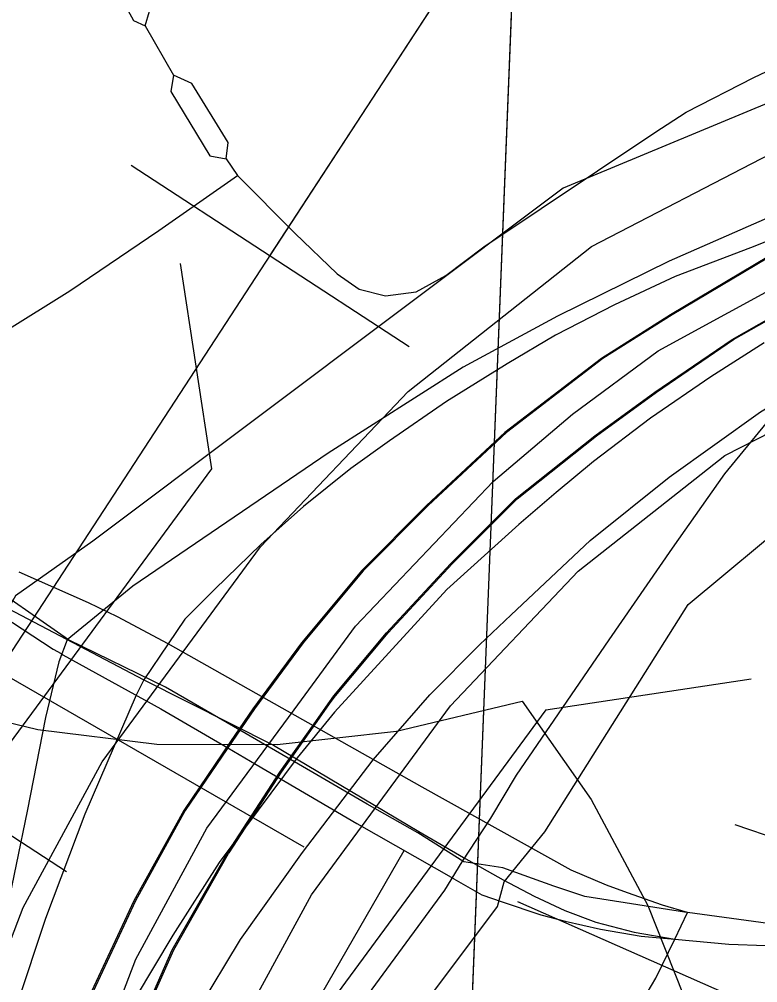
# Model space of a CAD drawing. Extents: x -132.8 to -73.3, y -60 to -26.
# Drawn here: x -121.0432 to -120.864, y -50.6991 to -50.4652 of the extents above; entities that cross this region are included whole.
import ezdxf

# ---------------------------------------------------------------- set-up
doc = ezdxf.new("R2010")
doc.units = 0
for name, color, linetype in [('tdCoCityStreetMajor', 7, 'Continuous'), ('tdCoCityStreetMinor', 7, 'Continuous'), ('tdCoDivCarto', 7, 'Continuous'), ('tdCoInt', 7, 'Continuous'), ('tdCoIntCL', 7, 'Continuous'), ('tdCoIntRamp', 7, 'Continuous'), ('tdCoIntRte', 7, 'Continuous'), ('tdCoPipe', 7, 'Continuous'), ('tdCoPrimary', 7, 'Continuous'), ('tdCoPropPend', 7, 'Continuous'), ('tdCoRRCL', 7, 'Continuous'), ('tdCoSectLine', 7, 'Continuous'), ('tdCoShieldInt', 7, 'Continuous'), ('tdCoStrucDivPri', 7, 'Continuous'), ('tdCoStrucPriMaintName', 7, 'Continuous'), ('tdCoTwpBndryShd', 7, 'Continuous')]:
    doc.layers.add(name, color=color, linetype=linetype)

msp = doc.modelspace()

# ---------------------------------------------------------------- linework, layer by layer
at = {"layer": 'tdCoCityStreetMajor'}
for points in [[(-120.69432, -50.64395), (-120.70588, -50.64206), (-120.72614, -50.65227), (-120.77225, -50.67028), (-120.80838, -50.68269), (-120.82618, -50.68456), (-120.83844, -50.68503), (-120.85967, -50.68499), (-120.88103, -50.68209), (-120.88178, -50.68197), (-120.90594, -50.67815), (-120.9135, -50.67563), (-120.92584, -50.67125), (-120.93537, -50.66972), (-120.94651, -50.66268), (-120.95878, -50.65572), (-120.97742, -50.64491), (-120.98311, -50.6416), (-120.98968, -50.63777), (-121.00775, -50.62732), (-121.03126, -50.6159), (-121.05412, -50.60001), (-121.0802, -50.58319)], [(-121.05505, -50.60505), (-121.03498, -50.61817), (-121.0331, -50.61921), (-121.03263, -50.61947), (-121.00891, -50.6326), (-120.99263, -50.64212), (-120.98577, -50.64615), (-120.96131, -50.66046), (-120.93785, -50.67382), (-120.93773, -50.67388), (-120.93098, -50.67773), (-120.92605, -50.67945), (-120.91668, -50.68266), (-120.91076, -50.68414), (-120.90213, -50.68611), (-120.89226, -50.68784), (-120.88416, -50.68855), (-120.87099, -50.68972), (-120.84411, -50.6907), (-120.82364, -50.6912), (-120.81008, -50.68996), (-120.79479, -50.68651), (-120.75607, -50.67196), (-120.70859, -50.65158)]]:
    msp.add_lwpolyline(points, dxfattribs=at)
at = {"layer": 'tdCoCityStreetMinor'}
for p, q in [((-121.01269, -50.46684), (-121.00579, -50.47877)), ((-120.99306, -50.49909), (-120.9903, -50.50314))]:
    msp.add_line(p, q, dxfattribs=at)
for points in [[(-120.9903, -50.50314), (-120.97632, -50.51717), (-120.96605, -50.52703), (-120.9607, -50.53073), (-120.95433, -50.53237), (-120.94693, -50.53135), (-120.93974, -50.52744), (-120.93049, -50.52046), (-120.88898, -50.49271), (-120.88138, -50.48778), (-120.86494, -50.47935), (-120.77595, -50.43702), (-120.77225, -50.43435), (-120.76958, -50.43024), (-120.76321, -50.4101), (-120.73362, -50.32235), (-120.73013, -50.31002), (-120.73033, -50.30221), (-120.733, -50.29563), (-120.73629, -50.28906), (-120.72866, -50.27777)], [(-121.03577, -50.42935), (-121.03587, -50.43241), (-121.03301, -50.43527), (-121.02986, -50.43931), (-121.01555, -50.46555), (-121.01269, -50.46684)], [(-121.01269, -50.46684), (-121.01161, -50.46323), (-121.02127, -50.44508), (-121.02542, -50.43759), (-121.02739, -50.43443), (-121.03055, -50.43127), (-121.03252, -50.4293), (-121.03577, -50.42935)], [(-121.00579, -50.47877), (-121.00648, -50.48272), (-120.99701, -50.4984), (-120.99306, -50.49909)], [(-120.99306, -50.49909), (-120.99257, -50.4951), (-121.00135, -50.48079), (-121.00579, -50.47877)], [(-121.04692, -50.54107), (-121.03094, -50.53111), (-121.00934, -50.51651), (-120.9903, -50.50314)], [(-121.05682, -51.04467), (-121.05151, -51.04476), (-121.03992, -51.04451), (-121.03548, -51.04353), (-121.03203, -51.04131), (-121.02956, -51.03761), (-121.01896, -50.99717), (-121.01649, -50.98582), (-121.0155, -50.97275), (-121.0229, -50.94242), (-121.02685, -50.9111), (-121.03027, -50.88696), (-121.02973, -50.87751), (-121.02492, -50.85731), (-121.01797, -50.83971), (-121.01126, -50.82408), (-121.00598, -50.81469), (-120.99546, -50.79993), (-120.95878, -50.77152), (-120.91859, -50.73897), (-120.90453, -50.72467), (-120.88875, -50.69803), (-120.88416, -50.68855), (-120.88103, -50.68209)]]:
    msp.add_lwpolyline(points, dxfattribs=at)
at = {"layer": 'tdCoDivCarto'}
for p, q in [((-120.85078, -50.51671), (-120.88481, -50.53693)), ((-120.88481, -50.53693), (-120.90158, -50.54754)), ((-120.90158, -50.54754), (-120.92501, -50.56554)), ((-120.92501, -50.56554), (-120.944, -50.58329)), ((-120.944, -50.58329), (-120.95978, -50.59908)), ((-120.95978, -50.59908), (-120.96631, -50.60693)), ((-120.96631, -50.60693), (-120.97433, -50.61659)), ((-120.97433, -50.61659), (-120.9805, -50.62494)), ((-120.98054, -50.62499), (-120.98617, -50.63262)), ((-120.9805, -50.62494), (-120.98054, -50.62499)), ((-120.98617, -50.63262), (-120.99155, -50.64052)), ((-120.99155, -50.64052), (-121.00294, -50.65728)), ((-121.00294, -50.65728), (-121.00504, -50.66109)), ((-121.00504, -50.66109), (-121.01502, -50.67922)), ((-121.01502, -50.67922), (-121.02587, -50.70241))]:
    msp.add_line(p, q, dxfattribs=at)
for points in [[(-120.82793, -50.50578), (-120.85078, -50.51671), (-120.88481, -50.53693), (-120.90158, -50.54754), (-120.92501, -50.56554), (-120.944, -50.58329), (-120.95978, -50.59908), (-120.97433, -50.61659), (-120.9805, -50.62494), (-120.98617, -50.63262), (-120.99155, -50.64052)], [(-120.82793, -50.50578), (-120.85078, -50.51671), (-120.88481, -50.53693), (-120.90158, -50.54754), (-120.92501, -50.56554), (-120.944, -50.58329), (-120.95978, -50.59908), (-120.97433, -50.61659), (-120.9805, -50.62494), (-120.98617, -50.63262), (-120.99155, -50.64052)], [(-120.82793, -50.50578), (-120.85078, -50.51671), (-120.88481, -50.53693), (-120.90158, -50.54754), (-120.92501, -50.56554), (-120.944, -50.58329), (-120.95978, -50.59908), (-120.96631, -50.60693)], [(-120.97132, -50.63628), (-120.9675, -50.63087), (-120.96652, -50.62949), (-120.9537, -50.6142), (-120.93816, -50.59743), (-120.92238, -50.58165), (-120.90315, -50.56636), (-120.8886, -50.55576), (-120.86985, -50.54293), (-120.84717, -50.53011), (-120.83119, -50.52221)], [(-120.97132, -50.63628), (-120.9675, -50.63087), (-120.96652, -50.62949), (-120.9537, -50.6142), (-120.93816, -50.59743), (-120.92238, -50.58165), (-120.90315, -50.56636), (-120.8886, -50.55576), (-120.86985, -50.54293), (-120.84717, -50.53011), (-120.83119, -50.52221)], [(-120.96631, -50.60693), (-120.97433, -50.61659), (-120.9805, -50.62494), (-120.98054, -50.62499)], [(-120.98054, -50.62499), (-120.98617, -50.63262), (-120.99155, -50.64052)], [(-121.02823, -50.75122), (-121.01954, -50.72542), (-121.01436, -50.71063), (-121.00573, -50.69114), (-120.99242, -50.66772), (-120.99233, -50.66758), (-120.97959, -50.64799), (-120.97132, -50.63628)], [(-121.02823, -50.75122), (-121.01954, -50.72542), (-121.01436, -50.71063), (-121.00573, -50.69114), (-120.99242, -50.66772), (-120.99233, -50.66758), (-120.97959, -50.64799), (-120.97132, -50.63628)], [(-120.99155, -50.64052), (-121.00294, -50.65728), (-121.00504, -50.66109), (-121.01502, -50.67922), (-121.02587, -50.70241), (-121.03944, -50.73693), (-121.05399, -50.77787)], [(-120.99155, -50.64052), (-121.00294, -50.65728), (-121.00504, -50.66109), (-121.01502, -50.67922), (-121.02587, -50.70241), (-121.03944, -50.73693), (-121.04317, -50.74743)], [(-120.99155, -50.64052), (-121.00294, -50.65728), (-121.00504, -50.66109), (-121.01502, -50.67922), (-121.02587, -50.70241), (-121.03944, -50.73693), (-121.04317, -50.74743)]]:
    msp.add_lwpolyline(points, dxfattribs=at)
at = {"layer": 'tdCoInt'}
for points in [[(-121.21127, -51.14554), (-121.18794, -51.09735), (-121.17304, -51.06038), (-121.06853, -50.74956), (-121.04228, -50.68086), (-121.02311, -50.6455), (-120.98466, -50.59329), (-120.94888, -50.55555), (-120.90435, -50.52037), (-120.81745, -50.47535), (-120.72293, -50.42871), (-120.67391, -50.40665), (-120.63035, -50.37889), (-120.60403, -50.3578), (-120.56019, -50.31461), (-120.4143, -50.14846), (-120.37886, -50.10055), (-120.23496, -49.87826), (-120.1593, -49.75622)], [(-121.22871, -51.25845), (-121.18629, -51.21487), (-121.15929, -51.17587), (-121.13304, -51.12166), (-121.11667, -51.08102), (-121.01207, -50.76987), (-120.98765, -50.70598), (-120.97234, -50.67774), (-120.93856, -50.63186), (-120.90761, -50.59922), (-120.87202, -50.57109), (-120.75707, -50.51246), (-120.69796, -50.48331), (-120.64527, -50.45943), (-120.59493, -50.42739), (-120.56411, -50.4027), (-120.5165, -50.3558), (-120.36757, -50.18618), (-120.32931, -50.13446), (-120.18498, -49.91147), (-120.10937, -49.78952)]]:
    msp.add_lwpolyline(points, dxfattribs=at)
at = {"layer": 'tdCoIntCL'}
for points in [[(-120.82479, -50.51314), (-120.83171, -50.50111), (-120.85247, -50.50949), (-120.88553, -50.52391), (-120.91264, -50.53727), (-120.93552, -50.54967), (-120.9683, -50.57053), (-121.01568, -50.60283), (-121.03164, -50.6159), (-121.03366, -50.62119), (-121.03683, -50.63474), (-121.04135, -50.65742), (-121.04664, -50.68338), (-121.05212, -50.71337), (-121.05635, -50.73567), (-121.0624, -50.76633), (-121.07067, -50.80968), (-121.05721, -50.81526)], [(-121.05721, -50.81526), (-121.0403, -50.75971), (-121.01497, -50.69342), (-120.99772, -50.66162), (-120.98544, -50.64494), (-120.97654, -50.63286), (-120.96161, -50.61258), (-120.92824, -50.57739), (-120.90894, -50.56105), (-120.88818, -50.54573), (-120.85405, -50.52712), (-120.83372, -50.51785)], [(-121.05721, -50.81526), (-121.04193, -50.8217), (-121.03337, -50.80526), (-121.02732, -50.79584), (-121.01866, -50.78229), (-121.0054, -50.76355), (-120.99223, -50.74557), (-120.97637, -50.72625), (-120.93994, -50.67665), (-120.93574, -50.66972), (-120.92879, -50.65915), (-120.92254, -50.64868), (-120.90005, -50.6159), (-120.88467, -50.5936), (-120.87198, -50.57553), (-120.86009, -50.56108), (-120.84578, -50.54703), (-120.83391, -50.53794), (-120.8263, -50.53214), (-120.83372, -50.51785)]]:
    msp.add_lwpolyline(points, dxfattribs=at)
at = {"layer": 'tdCoIntRamp'}
for points in [[(-120.69842, -50.41768), (-120.91121, -50.50623), (-121.02542, -50.59191), (-121.04413, -50.60522), (-121.04597, -50.60833)], [(-120.92553, -50.67458), (-120.91568, -50.6625), (-120.88085, -50.60732), (-120.85443, -50.5853), (-120.69796, -50.48331)], [(-121.02675, -50.81354), (-120.92718, -50.68061), (-120.92553, -50.67458)]]:
    msp.add_lwpolyline(points, dxfattribs=at)
at = {"layer": 'tdCoIntRte'}
for points in [[(-120.73378, -50.459), (-120.76584, -50.47306), (-120.79164, -50.48669), (-120.8228, -50.50315), (-120.82831, -50.50578), (-120.85116, -50.51671), (-120.88519, -50.53693), (-120.90196, -50.54754), (-120.92539, -50.56554), (-120.94438, -50.58329), (-120.96016, -50.59908), (-120.97471, -50.61659), (-120.98088, -50.62494), (-120.98655, -50.63262), (-120.99193, -50.64052), (-121.00332, -50.65728), (-121.00542, -50.66109), (-121.0154, -50.67922), (-121.02625, -50.70241), (-121.03982, -50.73693), (-121.05436, -50.77787), (-121.08967, -50.87598), (-121.10647, -50.91914), (-121.12186, -50.95998)], [(-120.73378, -50.459), (-120.76584, -50.47306), (-120.79164, -50.48669), (-120.8228, -50.50315), (-120.82831, -50.50578), (-120.85116, -50.51671), (-120.88519, -50.53693), (-120.90196, -50.54754), (-120.92539, -50.56554), (-120.94438, -50.58329), (-120.96016, -50.59908), (-120.97471, -50.61659), (-120.98088, -50.62494), (-120.98655, -50.63262), (-120.99193, -50.64052), (-121.00332, -50.65728), (-121.00542, -50.66109), (-121.0154, -50.67922), (-121.02625, -50.70241), (-121.03982, -50.73693), (-121.05436, -50.77787), (-121.08967, -50.87598), (-121.10647, -50.91914), (-121.12186, -50.95998)], [(-121.01474, -50.71063), (-121.00611, -50.69114), (-120.9928, -50.66772), (-120.9927, -50.66758), (-120.97997, -50.64799), (-120.9717, -50.63628), (-120.96788, -50.63087), (-120.9669, -50.62949), (-120.95408, -50.6142), (-120.93854, -50.59743), (-120.92276, -50.58165), (-120.90352, -50.56636), (-120.88897, -50.55576), (-120.87023, -50.54293), (-120.84754, -50.53011), (-120.83156, -50.52221), (-120.82658, -50.51975), (-120.80266, -50.50841), (-120.79728, -50.5058), (-120.7161, -50.46649)], [(-121.01474, -50.71063), (-121.00611, -50.69114), (-120.9928, -50.66772), (-120.9927, -50.66758), (-120.97997, -50.64799), (-120.9717, -50.63628), (-120.96788, -50.63087), (-120.9669, -50.62949), (-120.95408, -50.6142), (-120.93854, -50.59743), (-120.92276, -50.58165), (-120.90352, -50.56636), (-120.88897, -50.55576), (-120.87023, -50.54293), (-120.84754, -50.53011), (-120.83156, -50.52221), (-120.82658, -50.51975), (-120.80266, -50.50841), (-120.79728, -50.5058), (-120.7161, -50.46649)]]:
    msp.add_lwpolyline(points, dxfattribs=at)
at = {"layer": 'tdCoPipe'}
for p, q in [((-120.94863, -50.5447), (-121.01607, -50.5007)), ((-121.03178, -50.67217), (-121.09935, -50.62808))]:
    msp.add_line(p, q, dxfattribs=at)
for points in [[(-119.79665, -53.49603), (-120.03098, -53.27088), (-120.31929, -53.03672), (-120.68529, -52.8785), (-121.0012, -52.82656), (-121.49047, -52.40565), (-121.39982, -51.55717), (-121.23691, -50.91275), (-120.91445, -50.41851), (-120.40095, -49.58835), (-120.25565, -49.23166), (-120.19476, -48.57334), (-120.22335, -47.97882), (-119.95841, -47.76157), (-119.94709, -47.38436)], [(-120.9824, -50.52267), (-120.91445, -50.41851), (-120.82135, -50.268)]]:
    msp.add_lwpolyline(points, dxfattribs=at)
at = {"layer": 'tdCoPrimary'}
for points in [[(-120.7334, -50.459), (-120.76546, -50.47306), (-120.79126, -50.48669), (-120.82242, -50.50315), (-120.82793, -50.50578), (-120.85078, -50.51671), (-120.88481, -50.53693), (-120.90158, -50.54754), (-120.92501, -50.56554), (-120.944, -50.58329), (-120.95978, -50.59908), (-120.96631, -50.60693), (-120.97433, -50.61659), (-120.9805, -50.62494), (-120.98054, -50.62499), (-120.98617, -50.63262), (-120.99155, -50.64052), (-121.00294, -50.65728), (-121.00504, -50.66109), (-121.01502, -50.67922), (-121.02587, -50.70241)], [(-121.09258, -50.93633), (-121.0891, -50.9262), (-121.06739, -50.86278), (-121.06436, -50.85427), (-121.02501, -50.75591), (-121.01646, -50.73697), (-121.00758, -50.71949), (-120.99996, -50.70594), (-120.98957, -50.68858), (-120.97446, -50.66752), (-120.95736, -50.645), (-120.94355, -50.62922), (-120.93155, -50.61705), (-120.92382, -50.60982), (-120.9047, -50.59175), (-120.88548, -50.57638), (-120.86333, -50.56055), (-120.83021, -50.54073), (-120.79305, -50.52264), (-120.73748, -50.49601)], [(-121.06436, -50.85427), (-121.02501, -50.75591), (-121.01646, -50.73697), (-121.00758, -50.71949), (-120.99996, -50.70594), (-120.98957, -50.68858), (-120.97446, -50.66752), (-120.95736, -50.645), (-120.94355, -50.62922), (-120.93155, -50.61705), (-120.92382, -50.60982), (-120.9047, -50.59175), (-120.88548, -50.57638), (-120.86333, -50.56055), (-120.83021, -50.54073), (-120.79305, -50.52264), (-120.73748, -50.49601)], [(-121.06436, -50.85427), (-121.02501, -50.75591), (-121.01646, -50.73697), (-121.00758, -50.71949), (-120.99996, -50.70594), (-120.98957, -50.68858), (-120.97446, -50.66752), (-120.95736, -50.645), (-120.94355, -50.62922), (-120.93155, -50.61705), (-120.92382, -50.60982), (-120.9047, -50.59175), (-120.88548, -50.57638), (-120.86333, -50.56055), (-120.83021, -50.54073), (-120.79305, -50.52264), (-120.73748, -50.49601)], [(-120.82793, -50.50578), (-120.85078, -50.51671), (-120.88481, -50.53693), (-120.90158, -50.54754), (-120.92501, -50.56554), (-120.944, -50.58329), (-120.95978, -50.59908), (-120.96631, -50.60693)], [(-120.82793, -50.50578), (-120.85078, -50.51671), (-120.88481, -50.53693), (-120.90158, -50.54754), (-120.92501, -50.56554), (-120.944, -50.58329), (-120.95978, -50.59908), (-120.96631, -50.60693)], [(-120.96631, -50.60693), (-120.97433, -50.61659), (-120.9805, -50.62494), (-120.98054, -50.62499)], [(-120.96631, -50.60693), (-120.97433, -50.61659), (-120.9805, -50.62494), (-120.98054, -50.62499)], [(-120.98054, -50.62499), (-120.98617, -50.63262), (-120.99155, -50.64052)], [(-120.98054, -50.62499), (-120.98617, -50.63262), (-120.99155, -50.64052)], [(-120.99155, -50.64052), (-121.00294, -50.65728), (-121.00504, -50.66109), (-121.01502, -50.67922), (-121.02587, -50.70241), (-121.03944, -50.73693), (-121.04317, -50.74743)], [(-120.99155, -50.64052), (-121.00294, -50.65728), (-121.00504, -50.66109), (-121.01502, -50.67922), (-121.02587, -50.70241), (-121.03944, -50.73693), (-121.04317, -50.74743)]]:
    msp.add_lwpolyline(points, dxfattribs=at)
at = {"layer": 'tdCoPropPend'}
for p, q in [((-120.84323, -50.51166), (-120.86576, -50.52071)), ((-120.86576, -50.52071), (-120.88401, -50.52762)), ((-120.88401, -50.52762), (-120.8988, -50.53452)), ((-120.8988, -50.53452), (-120.91311, -50.54192)), ((-120.91311, -50.54192), (-120.92478, -50.54883)), ((-120.86243, -50.54378), (-120.87542, -50.552)), ((-120.92478, -50.54883), (-120.93958, -50.55803)), ((-120.87542, -50.552), (-120.89005, -50.56202)), ((-120.93958, -50.55803), (-120.95339, -50.56757)), ((-120.89005, -50.56202), (-120.90386, -50.57255)), ((-120.95339, -50.56757), (-120.96276, -50.57431)), ((-120.96276, -50.57431), (-120.97427, -50.58351)), ((-120.90386, -50.57255), (-120.9129, -50.58011)), ((-120.9129, -50.58011), (-120.92199, -50.58784)), ((-120.97427, -50.58351), (-120.98462, -50.59272)), ((-120.92199, -50.58784), (-120.93944, -50.60366)), ((-120.98462, -50.59272), (-120.9958, -50.60357)), ((-121.02643, -50.60691), (-121.0433, -50.59941)), ((-120.9958, -50.60357), (-121.00304, -50.61081)), ((-120.93944, -50.60366), (-120.96673, -50.63341)), ((-121.01943, -50.61027), (-121.02643, -50.60691)), ((-121.04595, -50.60828), (-121.01297, -50.62556)), ((-121.00713, -50.61682), (-121.01943, -50.61027)), ((-121.00304, -50.61081), (-121.00713, -50.61682)), ((-121.00713, -50.61682), (-121.01297, -50.62556)), ((-120.94546, -50.65166), (-121.00713, -50.61682)), ((-121.01297, -50.62556), (-121.01489, -50.62929)), ((-121.01297, -50.62556), (-120.98155, -50.64143)), ((-121.01489, -50.62929), (-121.02734, -50.6582)), ((-120.96673, -50.63341), (-120.97582, -50.64449)), ((-120.98155, -50.64143), (-120.94624, -50.66237)), ((-120.97582, -50.64449), (-120.99473, -50.66989)), ((-120.90929, -50.6718), (-120.94546, -50.65166)), ((-121.02734, -50.6582), (-121.03687, -50.68352)), ((-120.94624, -50.66237), (-120.93541, -50.66868)), ((-120.97137, -50.70442), (-120.9498, -50.66701)), ((-120.99473, -50.66989), (-121.00599, -50.68756)), ((-120.93541, -50.66868), (-120.9258, -50.67414)), ((-120.90074, -50.67542), (-120.90929, -50.6718)), ((-120.9258, -50.67414), (-120.91827, -50.67809)), ((-120.89564, -50.67731), (-120.90074, -50.67542)), ((-120.88709, -50.68027), (-120.89564, -50.67731)), ((-120.91827, -50.67809), (-120.91083, -50.68154)), ((-120.91083, -50.68154), (-120.90326, -50.68437)), ((-120.88103, -50.68209), (-120.88709, -50.68027)), ((-121.03687, -50.68352), (-121.04624, -50.71163)), ((-120.90326, -50.68437), (-120.89402, -50.68684)), ((-120.89402, -50.68684), (-120.88416, -50.68855)), ((-121.00599, -50.68756), (-121.01507, -50.70289))]:
    msp.add_line(p, q, dxfattribs=at)
at = {"layer": 'tdCoRRCL'}
msp.add_line((-120.86954, -50.66067), (-120.79871, -50.68532), dxfattribs=at)
at = {"layer": 'tdCoSectLine'}
msp.add_lwpolyline([(-120.95707, -51.30108), (-120.93809, -50.82388), (-120.91911, -50.34667)], dxfattribs=at)
at = {"layer": 'tdCoShieldInt'}
msp.add_lwpolyline([(-121.25913, -50.72397), (-121.25029, -50.69617), (-121.23827, -50.6696), (-121.22324, -50.64461), (-121.21303, -50.63075), (-121.18469, -50.63763), (-121.15574, -50.64116), (-121.12658, -50.64128), (-121.0976, -50.63801), (-121.0671, -50.63075), (-121.03876, -50.63763), (-121.00982, -50.64116), (-120.98065, -50.64128), (-120.95167, -50.63801), (-120.92118, -50.63075), (-120.90446, -50.65464), (-120.89064, -50.68032), (-120.8799, -50.70744), (-120.87508, -50.72397)], close=True, dxfattribs=at)
msp.add_lwpolyline([(-121.21303, -50.63075), (-121.18469, -50.63763), (-121.15574, -50.64116), (-121.12658, -50.64128), (-121.0976, -50.63801), (-121.0671, -50.63075), (-121.03876, -50.63763), (-121.00982, -50.64116), (-120.98065, -50.64128), (-120.95167, -50.63801), (-120.92118, -50.63075), (-120.90446, -50.65464), (-120.89064, -50.68032), (-120.8799, -50.70744), (-120.87508, -50.72397), (-120.86954, -50.7526), (-120.86738, -50.78168), (-120.86863, -50.81082), (-120.87326, -50.83961), (-120.88122, -50.86767), (-120.8924, -50.8946), (-120.90664, -50.92005), (-120.92375, -50.94367)], dxfattribs=at)
at = {"layer": 'tdCoStrucDivPri'}
for p, q in [((-120.99652, -50.57435), (-121.00409, -50.52451)), ((-121.05885, -50.65902), (-120.99652, -50.57435)), ((-120.91542, -50.63289), (-120.86558, -50.62532)), ((-120.91542, -50.63289), (-120.97788, -50.71772))]:
    msp.add_line(p, q, dxfattribs=at)
at = {"layer": 'tdCoStrucPriMaintName'}
for p, q in [((-121.1238, -50.58011), (-120.97415, -50.66609)), ((-121.1238, -50.58011), (-120.97415, -50.66609)), ((-121.1238, -50.58011), (-120.97415, -50.66609)), ((-120.5661, -50.83639), (-120.92223, -50.67948))]:
    msp.add_line(p, q, dxfattribs=at)
at = {"layer": 'tdCoTwpBndryShd'}
msp.add_lwpolyline([(-122.06359, -55.27827), (-122.03223, -55.27864), (-121.07675, -55.30969), (-121.05003, -54.29547), (-121.01456, -53.29268), (-121.01115, -53.1722), (-121.00063, -52.80087), (-120.98644, -52.29987), (-120.95707, -51.30108), (-120.93809, -50.82388), (-120.91911, -50.34667), (-120.89993, -49.84653), (-120.88076, -49.34639), (-120.88334, -48.34969), (-120.84389, -47.35854), (-120.84385, -47.34845), (-120.82083, -46.35535), (-120.79273, -45.36236), (-120.75071, -44.39009)], dxfattribs=at)

doc.saveas('drawing.dxf')
